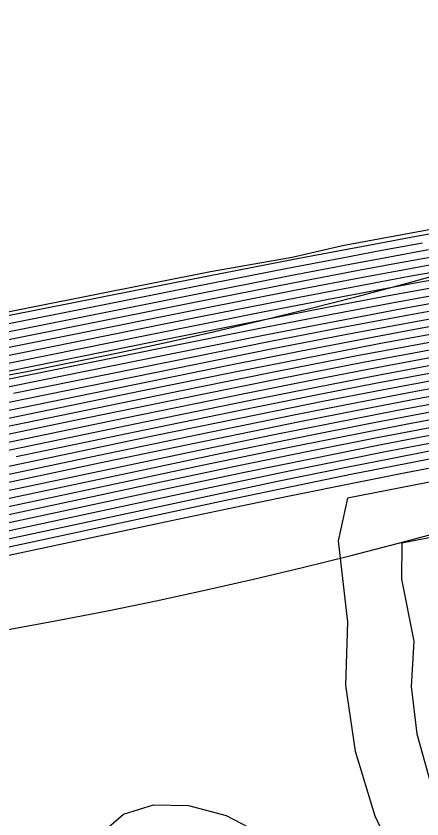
# Model space of a CAD drawing. Extents: x 2356077 to 2359823, y 225951 to 227822.
# Drawn here: x 2358072.25 to 2358087.43, y 226158.23 to 226188.28 of the extents above; entities that cross this region are included whole.
import ezdxf

# ---------------------------------------------------------------- set-up
doc = ezdxf.new("R2010")
doc.units = 0
for name, color, linetype in [('DTM Contours Major', 7, 'Continuous'), ('DTM Contours Minor', 7, 'Continuous'), ('Exist DTM Breakline', 7, 'Continuous'), ('Exist DTM Breakline Underwater', 7, 'Continuous'), ('Exist DTM Drainline', 7, 'Continuous')]:
    doc.layers.add(name, color=color, linetype=linetype)

msp = doc.modelspace()

# ---------------------------------------------------------------- linework, layer by layer
at = {"layer": 'DTM Contours Major'}
for points in [[(2358118.019, 226180.688), (2358115.7, 226180.215), (2358113.022, 226179.666), (2358111.216, 226179.309), (2358109.58, 226179.001), (2358107.931, 226178.708), (2358106.26, 226178.427), (2358104.214, 226178.104), (2358102.071, 226177.78), (2358096.557, 226176.96), (2358095.157, 226176.745), (2358092.859, 226176.38), (2358091.057, 226176.08), (2358089.283, 226175.77), (2358087.412, 226175.43), (2358085.413, 226175.053), (2358083.35, 226174.651), (2358080.856, 226174.154), (2358076.327, 226173.23), (2358067.815, 226171.46)], [(2358068.041, 226175.982), (2358078.848, 226178.143), (2358082.404, 226178.842), (2358084.382, 226179.222), (2358085.939, 226179.514), (2358087.459, 226179.793)], [(2358120.32, 226179.593), (2358117.46, 226179.028), (2358113.849, 226178.31), (2358111.795, 226177.914), (2358110.118, 226177.605), (2358108.811, 226177.375), (2358107.499, 226177.154), (2358106.094, 226176.929), (2358103.792, 226176.58), (2358098.088, 226175.744), (2358095.307, 226175.324), (2358093.209, 226174.993), (2358091.049, 226174.632), (2358089.625, 226174.382), (2358087.409, 226173.976), (2358085.145, 226173.542), (2358082.807, 226173.079), (2358079.352, 226172.373), (2358075.605, 226171.591), (2358069.326, 226170.263)], [(2358067.07, 226174.308), (2358077.147, 226176.341), (2358081.424, 226177.194), (2358084.467, 226177.784), (2358085.918, 226178.058), (2358087.181, 226178.291), (2358088.436, 226178.518)], [(2358118.071, 226177.669), (2358116.446, 226177.323), (2358115.212, 226177.069), (2358113.972, 226176.822), (2358112.735, 226176.583), (2358111.511, 226176.354), (2358109.831, 226176.055), (2358108.418, 226175.817), (2358106.641, 226175.536), (2358104.935, 226175.281), (2358098.177, 226174.309), (2358096.785, 226174.104), (2358095.401, 226173.895), (2358093.52, 226173.599), (2358091.985, 226173.346), (2358090.967, 226173.171), (2358089.726, 226172.95), (2358088.472, 226172.72), (2358087.203, 226172.48), (2358085.915, 226172.231), (2358083.269, 226171.701), (2358080.799, 226171.191), (2358078.136, 226170.629), (2358068.268, 226168.519)], [(2358089.308, 226177.224), (2358087.189, 226176.842), (2358084.564, 226176.347), (2358081.797, 226175.807), (2358078.242, 226175.095), (2358072.587, 226173.943), (2358066.32, 226172.661)], [(2358092.968, 226171.857), (2358084.655, 226170.239), (2358084.297, 226168.64), (2358084.656, 226165.597), (2358084.58, 226163.229), (2358084.942, 226160.761), (2358085.675, 226158.346), (2358086.709, 226156.132)]]:
    msp.add_lwpolyline(points, dxfattribs=at)
at = {"layer": 'DTM Contours Minor'}
for points in [[(2358066.277, 226176.086), (2358079.521, 226178.725), (2358082.585, 226179.263), (2358084.46, 226179.691), (2358092.969, 226181.261), (2358094.835, 226181.566), (2358096.626, 226181.912), (2358098.365, 226182.227), (2358100.058, 226182.518), (2358101.714, 226182.791), (2358109.78, 226184.079), (2358112.795, 226184.574), (2358114.742, 226184.906), (2358116.129, 226185.15), (2358117.529, 226185.481)], [(2358067.527, 226176.205), (2358073.259, 226177.337), (2358078.877, 226178.45), (2358082.77, 226179.208), (2358085.63, 226179.748), (2358087.224, 226180.042), (2358088.78, 226180.322), (2358090.304, 226180.589), (2358091.806, 226180.846), (2358093.293, 226181.093), (2358094.798, 226181.336), (2358097.782, 226181.804), (2358102.466, 226182.534), (2358103.925, 226182.768), (2358106.88, 226183.259), (2358109.808, 226183.761), (2358115.059, 226184.675), (2358116.422, 226184.908), (2358117.75, 226185.237)], [(2358068.361, 226173.674), (2358077.795, 226175.592), (2358081.628, 226176.358), (2358084.228, 226176.866), (2358086.694, 226177.331), (2358088.963, 226177.742), (2358091.234, 226178.136), (2358093.536, 226178.515), (2358094.954, 226178.739), (2358097.809, 226179.175), (2358102.56, 226179.895), (2358104.845, 226180.258), (2358106.495, 226180.534), (2358107.578, 226180.724), (2358108.651, 226180.918), (2358109.714, 226181.117), (2358110.765, 226181.321), (2358114.679, 226182.108), (2358115.366, 226182.245), (2358116.065, 226182.4), (2358117.041, 226182.646), (2358117.962, 226182.836)], [(2358117.974, 226182.531), (2358117.084, 226182.349), (2358116.162, 226182.124), (2358115.433, 226181.966), (2358113.227, 226181.525), (2358111.715, 226181.211), (2358110.711, 226181.01), (2358109.696, 226180.814), (2358108.669, 226180.623), (2358107.632, 226180.436), (2358106.587, 226180.254), (2358104.955, 226179.981), (2358103.191, 226179.701), (2358100.628, 226179.309), (2358096.404, 226178.673), (2358094.981, 226178.453), (2358093.569, 226178.23), (2358091.335, 226177.863), (2358089.136, 226177.483), (2358086.943, 226177.087), (2358084.396, 226176.606), (2358081.71, 226176.082), (2358078.018, 226175.343), (2358072.151, 226174.15)], [(2358117.993, 226181.919), (2358117.161, 226181.749), (2358116.326, 226181.566), (2358114.752, 226181.241), (2358112.357, 226180.739), (2358110.607, 226180.39), (2358109.658, 226180.209), (2358108.701, 226180.033), (2358107.736, 226179.86), (2358106.764, 226179.692), (2358105.17, 226179.428), (2358103.296, 226179.132), (2358099.276, 226178.526), (2358096.452, 226178.101), (2358095.037, 226177.883), (2358093.637, 226177.663), (2358091.539, 226177.319), (2358089.48, 226176.964), (2358087.432, 226176.596), (2358085.643, 226176.262), (2358082.86, 226175.724), (2358080.211, 226175.198), (2358076.679, 226174.484), (2358066.617, 226172.42)], [(2358118.001, 226181.612), (2358116.391, 226181.281), (2358113.127, 226180.595), (2358111.465, 226180.258), (2358110.555, 226180.081), (2358109.639, 226179.907), (2358108.716, 226179.738), (2358107.786, 226179.572), (2358105.906, 226179.253), (2358104, 226178.949), (2358102.019, 226178.646), (2358096.478, 226177.815), (2358095.066, 226177.599), (2358093.672, 226177.379), (2358091.642, 226177.047), (2358089.652, 226176.705), (2358087.675, 226176.35), (2358085.836, 226176.008), (2358082.98, 226175.455), (2358080.369, 226174.936), (2358076.977, 226174.25), (2358070.08, 226172.831)], [(2358118.008, 226181.304), (2358116.454, 226180.986), (2358113.093, 226180.286), (2358111.382, 226179.942), (2358109.62, 226179.605), (2358107.836, 226179.284), (2358106.025, 226178.978), (2358104.071, 226178.667), (2358102.035, 226178.357), (2358096.504, 226177.53), (2358095.096, 226177.314), (2358092.719, 226176.936), (2358090.781, 226176.611), (2358088.87, 226176.276), (2358086.977, 226175.931), (2358085.072, 226175.57), (2358082.081, 226174.985), (2358078.925, 226174.351), (2358073.888, 226173.32), (2358067.215, 226171.94)], [(2358118.758, 226181.142), (2358117.268, 226180.846), (2358113.058, 226179.976), (2358111.3, 226179.625), (2358109.6, 226179.303), (2358107.884, 226178.996), (2358106.143, 226178.703), (2358104.143, 226178.385), (2358102.053, 226178.068), (2358096.53, 226177.245), (2358095.126, 226177.03), (2358092.789, 226176.658), (2358090.919, 226176.345), (2358089.076, 226176.023), (2358087.194, 226175.68), (2358085.242, 226175.312), (2358082.181, 226174.712), (2358079.154, 226174.104), (2358074.32, 226173.112), (2358067.515, 226171.7)], [(2358118.711, 226180.514), (2358117.335, 226180.241), (2358112.986, 226179.356), (2358111.132, 226178.993), (2358109.559, 226178.699), (2358107.978, 226178.42), (2358106.376, 226178.152), (2358104.286, 226177.823), (2358100.756, 226177.295), (2358096.584, 226176.675), (2358095.187, 226176.461), (2358092.929, 226176.103), (2358091.197, 226175.814), (2358089.49, 226175.517), (2358087.63, 226175.18), (2358085.585, 226174.794), (2358083.476, 226174.384), (2358081.02, 226173.893), (2358076.691, 226173.009), (2358068.117, 226171.22)], [(2358118.687, 226180.2), (2358116.702, 226179.804), (2358112.948, 226179.046), (2358111.047, 226178.676), (2358109.537, 226178.397), (2358108.023, 226178.131), (2358106.491, 226177.876), (2358104.357, 226177.541), (2358100.778, 226177.008), (2358096.611, 226176.39), (2358095.218, 226176.177), (2358092.999, 226175.825), (2358091.337, 226175.549), (2358089.699, 226175.265), (2358087.85, 226174.93), (2358085.758, 226174.536), (2358083.603, 226174.116), (2358081.186, 226173.633), (2358077.055, 226172.787), (2358072.25, 226171.784)], [(2358118.663, 226179.886), (2358115.816, 226179.317), (2358112.909, 226178.735), (2358110.96, 226178.36), (2358109.515, 226178.095), (2358108.069, 226177.842), (2358106.606, 226177.6), (2358104.429, 226177.259), (2358100.8, 226176.721), (2358096.639, 226176.105), (2358095.248, 226175.893), (2358093.069, 226175.548), (2358091.478, 226175.283), (2358089.909, 226175.012), (2358088.071, 226174.68), (2358085.932, 226174.278), (2358083.73, 226173.849), (2358081.351, 226173.373), (2358077.418, 226172.566), (2358072.688, 226171.576), (2358068.721, 226170.742)], [(2358068.554, 226175.789), (2358078.909, 226177.863), (2358082.501, 226178.57), (2358084.738, 226178.998), (2358086.221, 226179.275), (2358087.676, 226179.541)], [(2358118.635, 226179.572), (2358113.87, 226178.62), (2358111.867, 226178.23), (2358110.179, 226177.916), (2358108.803, 226177.671), (2358107.42, 226177.437), (2358105.992, 226177.208), (2358103.735, 226176.863), (2358098.063, 226176.029), (2358095.278, 226175.608), (2358093.139, 226175.27), (2358091.62, 226175.018), (2358089.374, 226174.627), (2358087.207, 226174.229), (2358084.993, 226173.804), (2358082.703, 226173.351), (2358079.058, 226172.609), (2358075.111, 226171.786), (2358069.024, 226170.502)], [(2358120.102, 226179.231), (2358115.864, 226178.387), (2358113.791, 226177.983), (2358111.7, 226177.587), (2358110.043, 226177.288), (2358108.196, 226176.972), (2358106.954, 226176.77), (2358104.649, 226176.416), (2358098.116, 226175.46), (2358095.337, 226175.041), (2358093.279, 226174.716), (2358091.231, 226174.374), (2358089.88, 226174.138), (2358088.751, 226173.934), (2358086.464, 226173.505), (2358084.115, 226173.047), (2358081.845, 226172.59), (2358078.499, 226171.9), (2358074.01, 226170.953), (2358067.413, 226169.558)], [(2358069.032, 226175.59), (2358078.992, 226177.588), (2358082.608, 226178.3), (2358085.06, 226178.768), (2358086.479, 226179.033), (2358087.877, 226179.287)], [(2358120.094, 226178.943), (2358117.019, 226178.317), (2358114.884, 226177.893), (2358112.717, 226177.476), (2358111.637, 226177.275), (2358109.981, 226176.977), (2358108.238, 226176.681), (2358106.297, 226176.371), (2358103.904, 226176.012), (2358098.137, 226175.173), (2358095.36, 226174.756), (2358093.345, 226174.438), (2358091.415, 226174.116), (2358090.14, 226173.894), (2358088.986, 226173.687), (2358087.822, 226173.471), (2358085.453, 226173.018), (2358083.01, 226172.532), (2358079.936, 226171.902), (2358076.599, 226171.202), (2358067.634, 226169.3)], [(2358069.494, 226175.387), (2358079.094, 226177.316), (2358082.725, 226178.031), (2358085.36, 226178.534), (2358086.723, 226178.787), (2358088.069, 226179.031)], [(2358069.946, 226175.182), (2358079.209, 226177.047), (2358082.848, 226177.764), (2358085.644, 226178.297), (2358086.956, 226178.54), (2358088.255, 226178.775)], [(2358067.502, 226174.097), (2358077.359, 226176.091), (2358081.483, 226176.914), (2358083.894, 226177.384), (2358086.182, 226177.817), (2358088.613, 226178.26)], [(2358119.223, 226178.198), (2358117.431, 226177.816), (2358116.266, 226177.575), (2358115.087, 226177.337), (2358113.903, 226177.104), (2358112.722, 226176.877), (2358111.55, 226176.66), (2358109.88, 226176.362), (2358108.348, 226176.103), (2358106.515, 226175.813), (2358104.008, 226175.44), (2358098.167, 226174.598), (2358095.393, 226174.183), (2358093.466, 226173.88), (2358091.791, 226173.602), (2358090.681, 226173.41), (2358089.471, 226173.195), (2358088.25, 226172.97), (2358087.015, 226172.736), (2358085.762, 226172.493), (2358083.194, 226171.98), (2358080.513, 226171.428), (2358077.614, 226170.818), (2358068.064, 226168.781)], [(2358117.702, 226178.162), (2358116.105, 226177.837), (2358113.849, 226177.392), (2358112.717, 226177.176), (2358111.593, 226176.967), (2358109.931, 226176.669), (2358108.29, 226176.392), (2358106.402, 226176.092), (2358103.955, 226175.726), (2358098.153, 226174.886), (2358095.379, 226174.47), (2358093.407, 226174.159), (2358091.601, 226173.859), (2358090.406, 226173.652), (2358089.225, 226173.44), (2358088.033, 226173.22), (2358086.829, 226172.992), (2358084.368, 226172.511), (2358082.165, 226172.065), (2358079.218, 226171.455), (2358074.903, 226170.541), (2358067.852, 226169.041)], [(2358067.932, 226173.885), (2358077.576, 226175.841), (2358081.552, 226176.635), (2358084.061, 226177.125), (2358086.441, 226177.575), (2358088.789, 226178.001)], [(2358117.743, 226177.179), (2358116.424, 226176.867), (2358115.107, 226176.566), (2358113.793, 226176.277), (2358112.488, 226176.004), (2358111.199, 226175.746), (2358109.574, 226175.44), (2358108.148, 226175.19), (2358106.907, 226174.988), (2358105.116, 226174.713), (2358102.335, 226174.313), (2358098.21, 226173.727), (2358096.806, 226173.522), (2358095.406, 226173.312), (2358093.616, 226173.033), (2358092.007, 226172.768), (2358090.283, 226172.468), (2358088.946, 226172.225), (2358087.59, 226171.97), (2358086.208, 226171.702), (2358084.795, 226171.42), (2358082.032, 226170.854), (2358079.241, 226170.265), (2358068.631, 226167.987)], [(2358118.762, 226177.09), (2358109.542, 226175.249), (2358109.2, 226175.202), (2358108.913, 226175.123), (2358107.218, 226174.842), (2358106.26, 226174.663), (2358105.301, 226174.495), (2358104.338, 226174.334), (2358103.365, 226174.178), (2358102.38, 226174.026), (2358099.603, 226173.616), (2358096.769, 226173.204), (2358095.353, 226172.994), (2358093.283, 226172.673), (2358091.958, 226172.456), (2358090.583, 226172.22), (2358089.191, 226171.97), (2358087.775, 226171.706), (2358086.326, 226171.427), (2358084.837, 226171.131), (2358082.195, 226170.589), (2358079.866, 226170.099), (2358074.533, 226168.952), (2358068.793, 226167.715)], [(2358118.178, 226173.676), (2358117.116, 226174.129), (2358116.06, 226174.568), (2358115.019, 226174.963), (2358114, 226175.287), (2358113.014, 226175.511), (2358112.282, 226175.504), (2358108.696, 226174.79), (2358108.498, 226174.756), (2358108.376, 226174.823), (2358108.395, 226174.74), (2358102.547, 226173.931), (2358101.038, 226173.711), (2358099.581, 226173.478), (2358093.486, 226172.412), (2358091.863, 226172.122), (2358090.219, 226171.822), (2358088.546, 226171.509), (2358086.836, 226171.182), (2358085.081, 226170.839), (2358082.421, 226170.302), (2358080.666, 226169.939), (2358077.833, 226169.341), (2358071.8, 226168.05)], [(2358088.701, 226172.472), (2358087.395, 226172.225), (2358086.066, 226171.968), (2358084.712, 226171.698), (2358082.592, 226171.267), (2358079.503, 226170.619), (2358073.744, 226169.386), (2358068.461, 226168.255)], [(2358093.025, 226169.783), (2358086.681, 226168.549), (2358086.666, 226167.205), (2358087.128, 226164.88), (2358087.03, 226163.183), (2358087.244, 226161.415), (2358087.728, 226159.672), (2358088.439, 226158.053)], [(2358075.433, 226157.685), (2358076.265, 226158.41), (2358077.388, 226158.753), (2358078.703, 226158.73), (2358080.108, 226158.352), (2358081.501, 226157.633)]]:
    msp.add_lwpolyline(points, dxfattribs=at)
at = {"layer": 'Exist DTM Breakline'}
msp.add_spline([(2357739.379, 226441.004), (2357819.613, 226359.102), (2357890.87, 226277.588), (2357993.999, 226180.096), (2358102.764, 226183.23), (2358191.473, 226205.9), (2358275.273, 226131.78), (2358421.38, 226152.319), (2358505.025, 226137.402), (2358547.118, 226053.573)], degree=3, dxfattribs=at)
at = {"layer": 'Exist DTM Breakline Underwater'}
for points in [[(2357739.428, 226434.309), (2357811.723, 226357.465), (2357885.724, 226276.345), (2357991.789, 226172.502), (2358103.028, 226173.66), (2358191.056, 226197.408), (2358272.648, 226122.63), (2358421.22, 226141.688), (2358498.765, 226117.394), (2358527.12, 226046.782)], [(2358025.938, 226146.768), (2358081.31, 226130.869), (2358190.353, 226159.394), (2358252.677, 226089.283), (2358430.116, 226084.162), (2358438.948, 226067.769)]]:
    msp.add_spline(points, degree=3, dxfattribs=at)
at = {"layer": 'Exist DTM Drainline'}
msp.add_spline([(2358002.822, 226157.077), (2358085.779, 226145.3), (2358186.306, 226180.964), (2358265.469, 226105.433), (2358430.76, 226108.273), (2358483.144, 226082.187), (2358495.873, 226067.413)], degree=3, dxfattribs=at)

doc.saveas('drawing.dxf')
